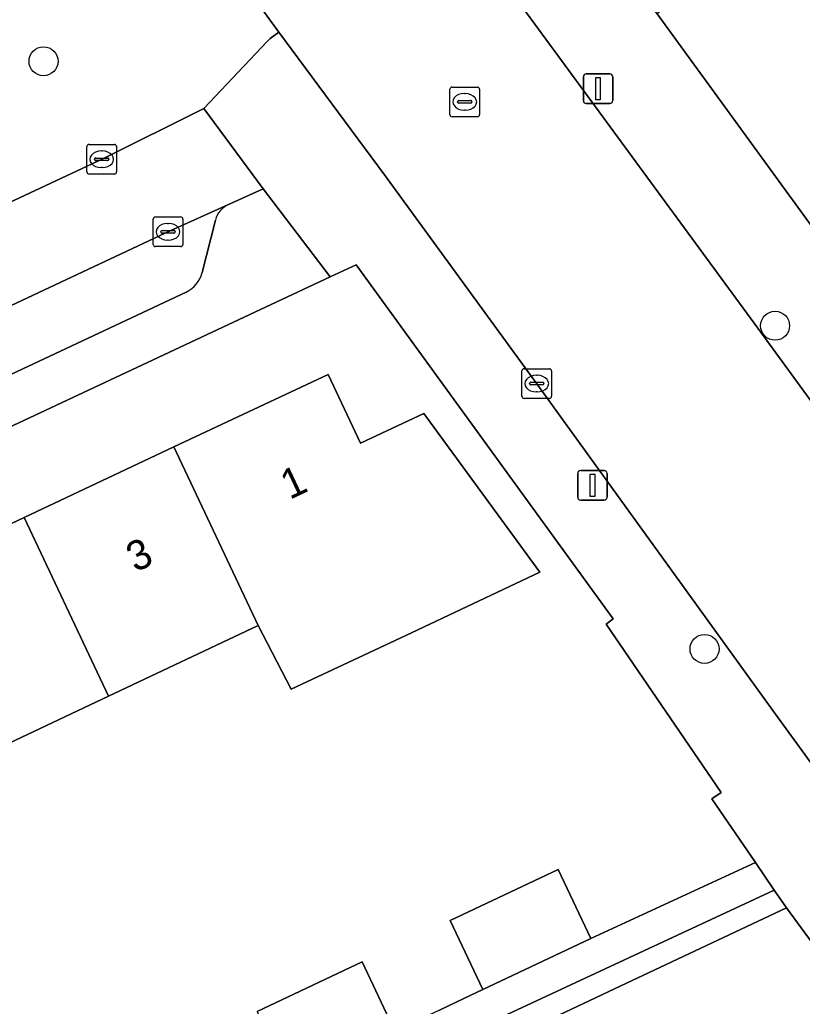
# Model space of a CAD drawing. Extents: x 159039 to 160102, y 381214 to 382524.
# Drawn here: x 159241.77 to 159268.15, y 381381.25 to 381414.52 of the extents above; entities that cross this region are included whole.
import ezdxf

# ---------------------------------------------------------------- set-up
doc = ezdxf.new("R2010")
doc.units = 0
for name, color, linetype in [('IMGEO_Boom', 7, 'Continuous'), ('IMGEO_Erf', 7, 'Continuous'), ('IMGEO_Groenvoorziening', 7, 'Continuous'), ('IMGEO_Kolk', 7, 'Continuous'), ('IMGEO_Lichtmast', 7, 'Continuous'), ('IMGEO_Pand', 7, 'Continuous'), ('IMGEO_Pand_nummerreeks', 7, 'Continuous'), ('IMGEO_Parkeervlak_open', 7, 'Continuous'), ('IMGEO_Rijbaan_lokaal_gesloten', 7, 'Continuous'), ('IMGEO_Rijbaan_lokaal_open', 7, 'Continuous'), ('IMGEO_Rioolput', 7, 'Continuous'), ('IMGEO_Voetpad_open', 7, 'Continuous')]:
    doc.layers.add(name, color=color, linetype=linetype)

msp = doc.modelspace()

# ---------------------------------------------------------------- linework, layer by layer
at = {"layer": 'IMGEO_Boom'}
for centre in [(159242.574, 381413.116), (159267.238, 381404.199), (159264.859, 381393.3)]:
    msp.add_circle(centre, 0.489, dxfattribs=at)
at = {"layer": 'IMGEO_Erf'}
for points in [[(159296.875, 381443.481), (159263.262, 381414.719), (159275.173, 381398.343), (159276.617, 381396.357), (159276.645, 381396.319), (159279.8, 381398.614), (159276.627, 381402.961), (159281.129, 381406.246), (159283.513, 381407.986), (159285.154, 381405.736), (159287.566, 381407.496), (159290.725, 381409.801), (159292.255, 381407.704), (159293.701, 381408.759), (159295, 381409.707), (159293.47, 381411.804), (159296.711, 381414.169)], [(159255.921, 381381.125), (159256.504, 381381.4), (159257.38, 381381.813), (159256.28, 381384.146), (159259.926, 381385.866), (159261.026, 381383.533), (159266.572, 381386.097), (159265.103, 381388.241), (159265.416, 381388.456), (159261.542, 381394.136), (159261.784, 381394.312), (159253.118, 381406.258), (159252.233, 381405.843), (159220.909, 381391.16)], [(159236.878, 381395.353), (159241.925, 381397.732), (159246.972, 381400.111), (159252.168, 381402.56), (159253.261, 381400.241), (159255.391, 381401.245), (159259.309, 381395.89), (159254.787, 381393.759), (159250.928, 381391.94), (159249.811, 381394.088), (159244.763, 381391.709), (159239.716, 381389.33)], [(159280.348, 381367.214), (159267.618, 381384.57), (159261.829, 381381.834), (159246.942, 381374.798), (159231.151, 381367.335), (159231.408, 381366.79), (159210.414, 381356.868), (159187.998, 381346.282), (159194.413, 381332.419), (159197.436, 381326.24)], [(159249.773, 381381.077), (159253.314, 381382.747), (159254.414, 381380.414)]]:
    msp.add_lwpolyline(points, dxfattribs=at)
at = {"layer": 'IMGEO_Groenvoorziening'}
for points in [[(159250.118, 381413.782), (159250.219, 381413.888), (159250.505, 381414.099), (159246.576, 381419.509), (159240.1, 381428.34), (159237.479, 381431.85), (159235.186, 381435.587), (159221.031, 381420.621), (159227.014, 381407.964), (159223.85, 381406.468), (159224.961, 381404.117), (159222.267, 381402.843), (159224.548, 381401.543)], [(159226.277, 381401.332), (159226.794, 381401.51), (159244.573, 381409.828), (159247.975, 381411.522), (159250.118, 381413.782)]]:
    msp.add_lwpolyline(points, dxfattribs=at)
msp.add_lwpolyline([(159261.509, 381382.51), (159267.21, 381385.165), (159266.572, 381386.097), (159261.026, 381383.533), (159257.38, 381381.813), (159256.504, 381381.4), (159255.921, 381381.125), (159254.414, 381380.414), (159250.872, 381378.743), (159245.826, 381376.363), (159240.778, 381373.982), (159237.424, 381372.4), (159235.733, 381371.602), (159230.423, 381369.097), (159229.323, 381371.43), (159224.414, 381382.139), (159223.715, 381383.622), (159221.583, 381388.144), (159220.296, 381390.873), (159219.711, 381390.599), (159220.151, 381389.64), (159228.641, 381371.117), (159230.12, 381367.891)], close=True, dxfattribs=at)
at = {"layer": 'IMGEO_Kolk'}
for p, q in [((159244.036, 381409.386), (159244.036, 381410.238)), ((159244.111, 381410.312), (159244.963, 381410.312)), ((159245.037, 381410.238), (159245.037, 381409.386)), ((159244.524, 381410.092), (159244.549, 381410.092)), ((159244.295, 381409.806), (159244.295, 381409.818)), ((159244.733, 381409.769), (159244.335, 381409.769)), ((159244.338, 381409.855), (159244.736, 381409.855)), ((159244.779, 381409.818), (159244.779, 381409.806)), ((159244.963, 381409.312), (159244.111, 381409.312)), ((159244.547, 381409.532), (159244.522, 381409.532)), ((159246.27, 381406.941), (159246.27, 381407.793)), ((159246.345, 381407.867), (159247.197, 381407.867)), ((159246.758, 381407.647), (159246.783, 381407.647)), ((159247.271, 381407.793), (159247.271, 381406.941)), ((159246.529, 381407.361), (159246.529, 381407.373)), ((159246.967, 381407.324), (159246.569, 381407.324)), ((159246.572, 381407.41), (159246.97, 381407.41)), ((159247.013, 381407.373), (159247.013, 381407.361)), ((159246.781, 381407.087), (159246.756, 381407.087)), ((159247.197, 381406.867), (159246.345, 381406.867)), ((159258.703, 381401.822), (159258.703, 381402.674)), ((159258.778, 381402.748), (159259.63, 381402.748)), ((159259.704, 381402.674), (159259.704, 381401.822)), ((159258.962, 381402.242), (159258.962, 381402.254)), ((159259.005, 381402.291), (159259.403, 381402.291)), ((159259.191, 381402.528), (159259.216, 381402.528)), ((159259.446, 381402.254), (159259.446, 381402.242)), ((159259.4, 381402.205), (159259.002, 381402.205)), ((159259.214, 381401.968), (159259.189, 381401.968)), ((159259.63, 381401.748), (159258.778, 381401.748))]:
    msp.add_line(p, q, dxfattribs=at)
for points in [[(159244.036, 381409.386), (159244.036, 381410.238)], [(159244.111, 381410.312), (159244.963, 381410.312)], [(159245.037, 381410.238), (159245.037, 381409.386)], [(159244.963, 381409.312), (159244.111, 381409.312)], [(159246.27, 381406.941), (159246.27, 381407.793)], [(159246.345, 381407.867), (159247.197, 381407.867)], [(159247.271, 381407.793), (159247.271, 381406.941)], [(159247.197, 381406.867), (159246.345, 381406.867)], [(159258.703, 381401.822), (159258.703, 381402.674)], [(159258.778, 381402.748), (159259.63, 381402.748)], [(159259.704, 381402.674), (159259.704, 381401.822)], [(159259.63, 381401.748), (159258.778, 381401.748)]]:
    msp.add_lwpolyline(points, dxfattribs=at)
for centre, radius, start, end in [((159244.113, 381410.236), 0.0765, 91.552, 178.448), ((159244.113, 381410.236), 0.0765, 91.552, 178.448), ((159244.961, 381410.236), 0.0765, 1.552, 88.448), ((159244.961, 381410.236), 0.0765, 1.552, 88.448), ((159244.335, 381409.815), 0.0403, 85.8775, 175.7526), ((159244.332, 381409.805), 0.0366, 178.938, 274.7102), ((159244.736, 381409.812), 0.043, 264.8664, 352.4533), ((159244.74, 381409.817), 0.0386, 1.7309, 96.639), ((159244.113, 381409.388), 0.0765, 181.552, 268.448), ((159244.113, 381409.388), 0.0765, 181.552, 268.448), ((159244.961, 381409.388), 0.0765, 271.552, 358.448), ((159244.961, 381409.388), 0.0765, 271.552, 358.448), ((159246.347, 381407.791), 0.0765, 91.552, 178.448), ((159246.347, 381407.791), 0.0765, 91.552, 178.448), ((159247.195, 381407.791), 0.0765, 1.552, 88.448), ((159247.195, 381407.791), 0.0765, 1.552, 88.448), ((159246.569, 381407.37), 0.0403, 85.8775, 175.7526), ((159246.566, 381407.36), 0.0366, 178.938, 274.7102), ((159246.97, 381407.367), 0.043, 264.8664, 352.4533), ((159246.974, 381407.372), 0.0386, 1.7309, 96.639), ((159246.347, 381406.943), 0.0765, 181.552, 268.448), ((159246.347, 381406.943), 0.0765, 181.552, 268.448), ((159247.195, 381406.943), 0.0765, 271.552, 358.448), ((159247.195, 381406.943), 0.0765, 271.552, 358.448), ((159258.78, 381402.672), 0.0765, 91.552, 178.448), ((159258.78, 381402.672), 0.0765, 91.552, 178.448), ((159259.628, 381402.672), 0.0765, 1.552, 88.448), ((159259.628, 381402.672), 0.0765, 1.552, 88.448), ((159259.002, 381402.251), 0.0403, 85.8775, 175.7526), ((159258.999, 381402.241), 0.0366, 178.938, 274.7102), ((159259.403, 381402.248), 0.043, 264.8664, 352.4533), ((159259.407, 381402.253), 0.0386, 1.7309, 96.639), ((159258.78, 381401.824), 0.0765, 181.552, 268.448), ((159258.78, 381401.824), 0.0765, 181.552, 268.448), ((159259.628, 381401.824), 0.0765, 271.552, 358.448), ((159259.628, 381401.824), 0.0765, 271.552, 358.448)]:
    msp.add_arc(centre, radius, start, end, dxfattribs=at)
for centre, major_axis, ratio, start_param, end_param in [((159244.523, 381409.812), (-0.387, 0.002), 0.722429, 4.712389, 7.853982), ((159244.548, 381409.812), (-0.39, 0.002), 0.717154, 1.570796, 4.712389), ((159246.757, 381407.367), (-0.387, 0.002), 0.722429, 4.712389, 7.853982), ((159246.782, 381407.367), (-0.39, 0.002), 0.717154, 1.570796, 4.712389), ((159259.19, 381402.248), (-0.387, 0.002), 0.722429, 4.712389, 7.853982), ((159259.215, 381402.248), (-0.39, 0.002), 0.717154, 1.570796, 4.712389)]:
    msp.add_ellipse(centre, major_axis=major_axis, ratio=ratio, start_param=start_param, end_param=end_param, dxfattribs=at)
at = {"layer": 'IMGEO_Lichtmast'}
for p, q in [((159260.773, 381411.791), (159260.773, 381412.591)), ((159260.773, 381412.591), (159260.773, 381411.791)), ((159260.873, 381412.691), (159261.663, 381412.691)), ((159261.663, 381412.691), (159260.873, 381412.691)), ((159261.763, 381412.591), (159261.763, 381411.791)), ((159261.763, 381411.791), (159261.763, 381412.591)), ((159261.663, 381411.691), (159260.873, 381411.691)), ((159260.873, 381411.691), (159261.663, 381411.691)), ((159260.685, 381399.317), (159261.475, 381399.317)), ((159261.475, 381399.317), (159260.685, 381399.317)), ((159260.585, 381398.417), (159260.585, 381399.217)), ((159260.585, 381399.217), (159260.585, 381398.417)), ((159261.575, 381399.217), (159261.575, 381398.417)), ((159261.575, 381398.417), (159261.575, 381399.217)), ((159261.475, 381398.317), (159260.685, 381398.317)), ((159260.685, 381398.317), (159261.475, 381398.317))]:
    msp.add_line(p, q, dxfattribs=at)
for points in [[(159261.193, 381412.566), (159261.343, 381412.566), (159261.343, 381411.816), (159261.193, 381411.816), (159261.193, 381412.566)], [(159261.005, 381399.192), (159261.155, 381399.192), (159261.155, 381398.442), (159261.005, 381398.442), (159261.005, 381399.192)]]:
    msp.add_lwpolyline(points, dxfattribs=at)
for centre, start, end in [((159260.873, 381412.591), 90, 180), ((159260.873, 381412.591), 90, 180), ((159261.663, 381412.591), 0, 90), ((159261.663, 381412.591), 360, 90), ((159260.873, 381411.791), 180, 270), ((159260.873, 381411.791), 180, 270), ((159261.663, 381411.791), 270, 0), ((159261.663, 381411.791), 270, 0), ((159260.685, 381399.217), 90, 180), ((159260.685, 381399.217), 90, 180), ((159261.475, 381399.217), 0, 90), ((159261.475, 381399.217), 360, 90), ((159260.685, 381398.417), 180, 270), ((159260.685, 381398.417), 180, 270), ((159261.475, 381398.417), 270, 0), ((159261.475, 381398.417), 270, 0)]:
    msp.add_arc(centre, 0.1, start, end, dxfattribs=at)
at = {"layer": 'IMGEO_Pand'}
for points in [[(159249.811, 381394.088), (159250.928, 381391.94), (159254.787, 381393.759), (159259.309, 381395.89), (159255.391, 381401.245), (159253.261, 381400.241), (159252.168, 381402.56), (159246.972, 381400.111)], [(159241.925, 381397.732), (159244.763, 381391.709), (159249.811, 381394.088), (159246.972, 381400.111)], [(159241.925, 381397.732), (159236.878, 381395.353), (159239.716, 381389.33), (159244.763, 381391.709)], [(159259.926, 381385.866), (159256.28, 381384.146), (159257.38, 381381.813), (159261.026, 381383.533)], [(159253.314, 381382.747), (159249.773, 381381.077), (159250.872, 381378.743), (159254.414, 381380.414)]]:
    msp.add_lwpolyline(points, close=True, dxfattribs=at)
at = {"layer": 'IMGEO_Parkeervlak_open'}
for points in [[(159248.813, 381408.291), (159246.869, 381407.413), (159226.017, 381397.62), (159222.781, 381396.014)], [(159247.924, 381405.993), (159248.369, 381407.758)], [(159223.857, 381394.204), (159226.93, 381395.729), (159247.38, 381405.333)]]:
    msp.add_lwpolyline(points, dxfattribs=at)
for centre, radius, start, end in [((159249.155, 381407.554), 0.812, 114.9257, 165.4843), ((159246.953, 381406.239), 1.001, 295.2241, 345.7823)]:
    msp.add_arc(centre, radius, start, end, dxfattribs=at)
at = {"layer": 'IMGEO_Rijbaan_lokaal_gesloten'}
for points in [[(159234.788, 381436.235), (159235.186, 381435.587), (159237.479, 381431.85), (159240.1, 381428.34), (159246.576, 381419.509), (159250.505, 381414.099), (159254.07, 381409.287), (159259.21, 381402.243), (159267.246, 381391.102), (159269.773, 381387.639), (159277.386, 381377.231), (159281.568, 381371.476), (159283.858, 381368.081), (159291.452, 381356.822), (159293.118, 381357.931), (159293.293, 381358.079), (159293.373, 381358.142), (159294.192, 381358.793)], [(159273.822, 381394.288), (159272.056, 381396.709), (159266.652, 381404.115), (159260.931, 381411.92), (159258.606, 381415.092), (159258.439, 381415.32), (159246.108, 381432.406), (159245.1, 381433.81)]]:
    msp.add_lwpolyline(points, dxfattribs=at)
at = {"layer": 'IMGEO_Rijbaan_lokaal_open'}
for points in [[(159246.869, 381407.413), (159248.813, 381408.291), (159249.978, 381408.817), (159247.975, 381411.522), (159244.573, 381409.828), (159226.794, 381401.51), (159226.277, 381401.332)], [(159222.781, 381396.014), (159226.017, 381397.62), (159246.869, 381407.413)]]:
    msp.add_lwpolyline(points, dxfattribs=at)
at = {"layer": 'IMGEO_Rioolput'}
for p, q in [((159256.35, 381412.248), (159257.202, 381412.248)), ((159256.275, 381411.322), (159256.275, 381412.174)), ((159256.763, 381412.028), (159256.788, 381412.028)), ((159257.276, 381412.174), (159257.276, 381411.322)), ((159256.534, 381411.742), (159256.534, 381411.754)), ((159256.972, 381411.705), (159256.574, 381411.705)), ((159256.577, 381411.791), (159256.975, 381411.791)), ((159257.018, 381411.754), (159257.018, 381411.742)), ((159257.202, 381411.248), (159256.35, 381411.248)), ((159256.786, 381411.468), (159256.761, 381411.468))]:
    msp.add_line(p, q, dxfattribs=at)
for points in [[(159256.35, 381412.248), (159257.202, 381412.248)], [(159256.275, 381411.322), (159256.275, 381412.174)], [(159257.276, 381412.174), (159257.276, 381411.322)], [(159257.202, 381411.248), (159256.35, 381411.248)]]:
    msp.add_lwpolyline(points, dxfattribs=at)
for centre, radius, start, end in [((159256.352, 381412.172), 0.0765, 91.552, 178.448), ((159256.352, 381412.172), 0.0765, 91.552, 178.448), ((159257.2, 381412.172), 0.0765, 1.552, 88.448), ((159257.2, 381412.172), 0.0765, 1.552, 88.448), ((159256.574, 381411.751), 0.0403, 85.8775, 175.7526), ((159256.571, 381411.741), 0.0366, 178.938, 274.7102), ((159256.975, 381411.748), 0.043, 264.8664, 352.4533), ((159256.979, 381411.753), 0.0386, 1.7309, 96.639), ((159256.352, 381411.324), 0.0765, 181.552, 268.448), ((159256.352, 381411.324), 0.0765, 181.552, 268.448), ((159257.2, 381411.324), 0.0765, 271.552, 358.448), ((159257.2, 381411.324), 0.0765, 271.552, 358.448)]:
    msp.add_arc(centre, radius, start, end, dxfattribs=at)
for centre, major_axis, ratio, start_param, end_param in [((159256.762, 381411.748), (-0.387, 0.002), 0.722429, 4.712389, 7.853982), ((159256.787, 381411.748), (-0.39, 0.002), 0.717154, 1.570796, 4.712389)]:
    msp.add_ellipse(centre, major_axis=major_axis, ratio=ratio, start_param=start_param, end_param=end_param, dxfattribs=at)
at = {"layer": 'IMGEO_Voetpad_open'}
for points in [[(159245.1, 381433.81), (159246.108, 381432.406), (159258.439, 381415.32), (159258.606, 381415.092), (159260.931, 381411.92), (159266.652, 381404.115), (159272.056, 381396.709), (159273.822, 381394.288), (159276.984, 381389.893), (159278.393, 381387.933), (159279.327, 381386.65), (159288.626, 381373.873), (159292.46, 381368.626), (159293.71, 381366.959), (159294.711, 381365.624), (159297.175, 381368.084), (159280.338, 381391.218), (159277.551, 381395.074), (159276.645, 381396.319), (159276.617, 381396.357), (159275.173, 381398.343), (159263.262, 381414.719), (159261.321, 381417.145)], [(159204.119, 381422.995), (159218.013, 381393.147), (159217.512, 381392.311), (159218.006, 381391.811), (159218.098, 381391.615), (159218.782, 381390.163), (159219.106, 381390.315), (159219.364, 381390.436), (159219.711, 381390.599), (159220.296, 381390.873), (159220.909, 381391.16), (159252.233, 381405.843), (159249.978, 381408.817), (159248.813, 381408.291)], [(159250.505, 381414.099), (159250.219, 381413.888), (159250.118, 381413.782), (159247.975, 381411.522), (159249.978, 381408.817), (159252.233, 381405.843), (159253.118, 381406.258), (159261.784, 381394.312), (159261.542, 381394.136), (159265.416, 381388.456), (159265.103, 381388.241), (159266.572, 381386.097), (159267.21, 381385.165), (159267.618, 381384.57), (159280.348, 381367.214)], [(159283.858, 381368.081), (159281.568, 381371.476), (159277.386, 381377.231), (159269.773, 381387.639), (159267.246, 381391.102), (159259.21, 381402.243), (159254.07, 381409.287), (159250.505, 381414.099)], [(159248.369, 381407.758), (159247.924, 381405.993)], [(159247.38, 381405.333), (159226.93, 381395.729), (159223.857, 381394.204)], [(159246.942, 381374.798), (159261.829, 381381.834), (159267.618, 381384.57), (159267.21, 381385.165), (159261.509, 381382.51), (159230.12, 381367.891)]]:
    msp.add_lwpolyline(points, dxfattribs=at)
for centre, radius, start, end in [((159249.155, 381407.554), 0.812, 114.9257, 165.4843), ((159246.953, 381406.239), 1.001, 295.2241, 345.7823)]:
    msp.add_arc(centre, radius, start, end, dxfattribs=at)

# ---------------------------------------------------------------- texts
at = {"layer": 'IMGEO_Pand_nummerreeks'}
for s, p in [('1', (159250.872, 381398.323)), ('3', (159245.671, 381395.872))]:
    msp.add_text(s, height=1, rotation=25.2365, dxfattribs=at).set_placement(p)

doc.saveas('drawing.dxf')
